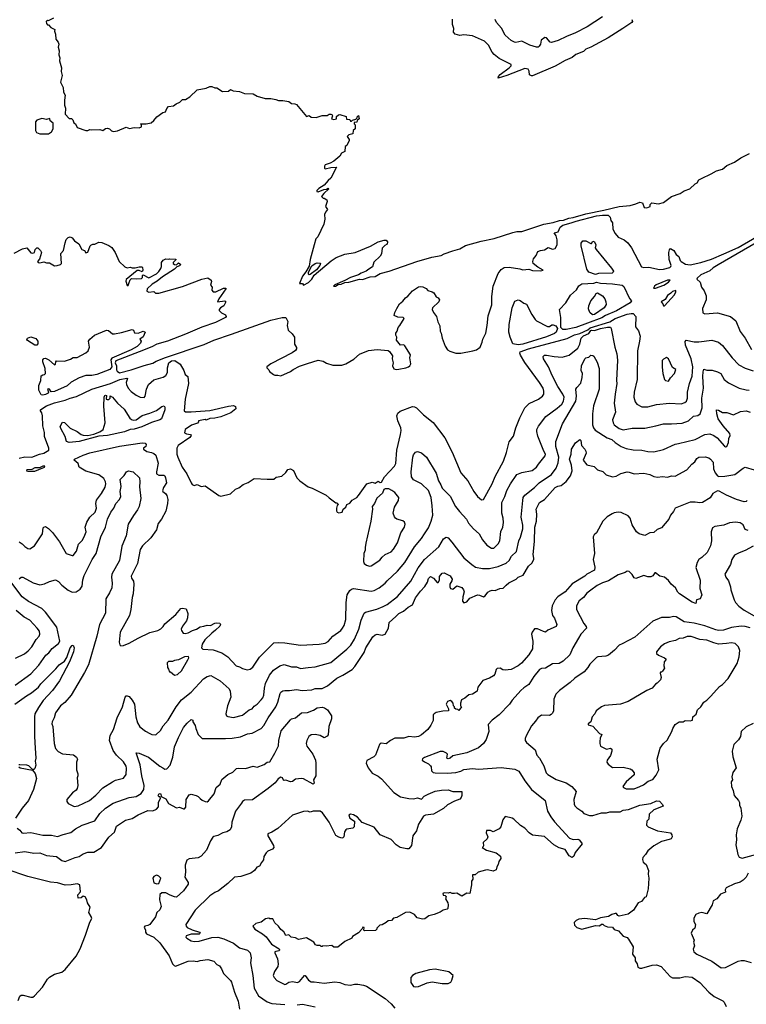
# Model space of a CAD drawing. Extents: x 1678759 to 1859541, y 384609 to 522867.
# Tile 362 of 466: x 1795541 to 1802926, y 416132 to 426143. Entities that reach past the tile are written whole.
import ezdxf

# ---------------------------------------------------------------- set-up
doc = ezdxf.new("R2010")
doc.units = 0

msp = doc.modelspace()

# ---------------------------------------------------------------- linework, layer by layer
at = {"layer": '0CON20XD'}
for points in [[(1795885, 426158), (1795832, 426132), (1795825, 426140), (1795810, 426125), (1795813, 426103), (1795825, 426090), (1795835, 426090), (1795858, 426065), (1795898, 426045), (1795894, 426025), (1795906, 425996), (1795908, 425945), (1795932, 425915), (1795938, 425895), (1795932, 425865), (1795943, 425825), (1795940, 425785), (1795948, 425755), (1795947, 425725), (1795966, 425655), (1795963, 425617), (1795973, 425575), (1795957, 425507), (1795983, 425455), (1795986, 425406), (1796002, 425375), (1795997, 425325), (1795998, 425275), (1796008, 425245), (1796003, 425183), (1796045, 425140), (1796067, 425137), (1796080, 425125), (1796090, 425095), (1796108, 425085), (1796125, 425048), (1796215, 425018), (1796235, 425018), (1796255, 425028), (1796275, 425022), (1796355, 425028), (1796385, 425018), (1796415, 425037), (1796435, 425039), (1796455, 425033), (1796475, 425012), (1796495, 425007), (1796536, 425014), (1796625, 425050), (1796657, 425037), (1796705, 425047), (1796755, 425044), (1796778, 425055), (1796778, 425078), (1796770, 425085), (1796825, 425084), (1796876, 425094), (1796905, 425118), (1796935, 425157), (1796995, 425199), (1797022, 425205), (1797035, 425240), (1797055, 425260), (1797105, 425268), (1797132, 425288), (1797168, 425305), (1797195, 425332), (1797225, 425332), (1797271, 425359), (1797345, 425430), (1797435, 425447), (1797475, 425463), (1797495, 425463), (1797525, 425450), (1797545, 425452), (1797604, 425414), (1797662, 425418), (1797685, 425432), (1797711, 425421), (1797775, 425413), (1797825, 425393), (1797915, 425388), (1797955, 425367), (1798037, 425343), (1798093, 425343), (1798145, 425332), (1798171, 425321), (1798215, 425322), (1798275, 425310), (1798305, 425292), (1798339, 425289), (1798355, 425280), (1798455, 425160), (1798485, 425168), (1798505, 425152), (1798555, 425148), (1798615, 425168), (1798665, 425170), (1798688, 425182), (1798705, 425182), (1798715, 425180), (1798722, 425165), (1798710, 425135), (1798735, 425128), (1798760, 425135), (1798762, 425158), (1798783, 425177), (1798795, 425180), (1798858, 425158), (1798862, 425132), (1798897, 425127), (1798905, 425110), (1798915, 425110), (1798925, 425120), (1798958, 425132), (1798970, 425145), (1798970, 425155), (1798985, 425168), (1798990, 425135), (1798972, 425118), (1798968, 425102), (1798942, 425098), (1798940, 425085), (1798950, 425075), (1798950, 425035), (1798930, 425015), (1798928, 424982), (1798888, 424972), (1798870, 424955), (1798890, 424925), (1798890, 424915), (1798867, 424863), (1798850, 424855), (1798845, 424802), (1798812, 424785), (1798794, 424755), (1798734, 424705), (1798697, 424683), (1798645, 424666), (1798640, 424655), (1798638, 424635), (1798645, 424628), (1798705, 424641), (1798760, 424645), (1798705, 424533), (1798675, 424509), (1798635, 424462), (1798583, 424427), (1798562, 424405), (1798561, 424395), (1798575, 424393), (1798632, 424418), (1798661, 424419), (1798675, 424429), (1798682, 424425), (1798631, 424375), (1798610, 424345), (1798625, 424330), (1798635, 424330), (1798662, 424312), (1798666, 424295), (1798648, 424245), (1798668, 424212), (1798648, 424185), (1798638, 424162), (1798641, 424115), (1798633, 424065), (1798572, 423935), (1798550, 423915), (1798534, 423855), (1798492, 423705), (1798483, 423637), (1798450, 423580), (1798415, 423537), (1798385, 423460), (1798415, 423460), (1798425, 423443), (1798475, 423472), (1798509, 423505), (1798533, 423547), (1798708, 423692), (1798757, 423725), (1798845, 423759), (1798952, 423775), (1799108, 423842), (1799185, 423883), (1799245, 423902), (1799265, 423900), (1799280, 423885), (1799275, 423860), (1799252, 423848), (1799225, 423820), (1799217, 423763), (1799205, 423740), (1799142, 423678), (1799128, 423632), (1799090, 423605), (1799062, 423585), (1799013, 423567), (1798985, 423549), (1798905, 423522), (1798845, 423490), (1798745, 423449), (1798730, 423435), (1798750, 423435), (1798779, 423451), (1798808, 423455), (1798845, 423471), (1798885, 423474), (1798995, 423506), (1799025, 423503), (1799105, 423529), (1799155, 423533), (1799205, 423561), (1799295, 423585), (1799576, 423684), (1799730, 423730), (1799825, 423744), (1799855, 423764), (1799945, 423794), (1800015, 423814), (1800072, 423848), (1800230, 423890), (1800365, 423918), (1800555, 423981), (1800595, 423989), (1800645, 423990), (1800867, 424063), (1800965, 424081), (1801028, 424102), (1801068, 424105), (1801124, 424126), (1801165, 424131), (1801295, 424170), (1801478, 424208), (1801635, 424245), (1801746, 424254), (1801805, 424270), (1801845, 424288), (1801871, 424281), (1801888, 424235), (1801915, 424230), (1801950, 424245), (1801950, 424265), (1801965, 424280), (1802035, 424270), (1802085, 424285), (1802166, 424344), (1802255, 424377), (1802295, 424402), (1802351, 424425), (1802405, 424473), (1802427, 424483), (1802445, 424514), (1802470, 424530), (1802569, 424575), (1802623, 424607), (1802685, 424625), (1802729, 424661), (1802805, 424695), (1802872, 424738), (1802959, 424781)], [(1801763, 426145), (1801769, 426125), (1801762, 426115), (1801673, 426053), (1801521, 425959), (1801347, 425863), (1801295, 425845), (1801270, 425820), (1801195, 425788), (1801155, 425758), (1801085, 425729), (1800985, 425671), (1800754, 425574), (1800742, 425572), (1800723, 425583), (1800721, 425621), (1800710, 425640), (1800675, 425646), (1800494, 425575), (1800405, 425550), (1800408, 425565), (1800423, 425585), (1800516, 425654), (1800538, 425675), (1800536, 425686), (1800415, 425748), (1800365, 425788), (1800344, 425814), (1800305, 425884), (1800265, 425924), (1800145, 425978), (1800055, 425990), (1800015, 425984), (1799968, 425995), (1799951, 426015), (1799954, 426055), (1799941, 426095), (1799940, 426150)], [(1801465, 426172), (1801309, 426071), (1801191, 426009), (1801098, 425972), (1801015, 425932), (1800945, 425911), (1800932, 425915), (1800895, 425960), (1800878, 425962), (1800843, 425935), (1800834, 425895), (1800821, 425875), (1800810, 425865), (1800795, 425863), (1800725, 425883), (1800645, 425924), (1800585, 425912), (1800572, 425915), (1800535, 425931), (1800475, 425986), (1800437, 426057), (1800388, 426115), (1800375, 426145)], [(1795747, 424983), (1795835, 424984), (1795866, 425004), (1795882, 425035), (1795882, 425092), (1795852, 425115), (1795848, 425138), (1795815, 425128), (1795767, 425137), (1795715, 425122), (1795703, 425105), (1795702, 425085), (1795703, 425015), (1795712, 424995), (1795747, 424983)], [(1795715, 423822), (1795725, 423822), (1795752, 423795), (1795762, 423775), (1795742, 423708), (1795722, 423685), (1795730, 423675), (1795745, 423672), (1795785, 423682), (1795815, 423672), (1795845, 423672), (1795895, 423642), (1795923, 423643), (1795956, 423654), (1795966, 423664), (1795960, 423765), (1795985, 423798), (1796002, 423875), (1796015, 423907), (1796035, 423929), (1796055, 423936), (1796075, 423926), (1796099, 423895), (1796142, 423865), (1796172, 423805), (1796200, 423795), (1796215, 423772), (1796235, 423778), (1796258, 423845), (1796265, 423852), (1796285, 423862), (1796305, 423861), (1796345, 423880), (1796377, 423877), (1796447, 423847), (1796476, 423826), (1796511, 423775), (1796552, 423685), (1796609, 423629), (1796635, 423620), (1796665, 423628), (1796685, 423620), (1796715, 423620), (1796755, 423632), (1796782, 423632), (1796790, 423625), (1796792, 423595), (1796785, 423580), (1796755, 423592), (1796735, 423592), (1796625, 423503), (1796619, 423485), (1796635, 423442), (1796645, 423440), (1796655, 423470), (1796663, 423497), (1796678, 423512), (1796725, 423508), (1796778, 423512), (1796788, 423522), (1796788, 423542), (1796795, 423550), (1796855, 423519), (1796931, 423559), (1796957, 423583), (1796976, 423615), (1796983, 423635), (1796982, 423675), (1797001, 423699), (1797025, 423710), (1797055, 423708), (1797065, 423712), (1797128, 423708), (1797128, 423702), (1797100, 423675), (1797100, 423665), (1797113, 423653), (1797135, 423650), (1797155, 423670), (1797180, 423655), (1797165, 423640), (1797140, 423630), (1797116, 423605), (1796991, 423529), (1796937, 423483), (1796889, 423455), (1796838, 423405), (1796832, 423382), (1796855, 423372), (1796905, 423380), (1796923, 423363), (1796955, 423363), (1797195, 423432), (1797392, 423505), (1797455, 423518), (1797488, 423495), (1797489, 423481), (1797481, 423445), (1797497, 423425), (1797494, 423394), (1797507, 423377), (1797535, 423376), (1797612, 423415), (1797638, 423415), (1797636, 423405), (1797565, 423305), (1797552, 423275), (1797625, 423283), (1797636, 423276), (1797617, 423235), (1797582, 423215), (1797570, 423195), (1797570, 423185), (1797591, 423161), (1797633, 423143), (1797640, 423125), (1797634, 423115), (1797530, 423065), (1797392, 423018), (1797227, 422945), (1797042, 422875), (1796936, 422844), (1796885, 422816), (1796755, 422767), (1796518, 422675), (1796511, 422655), (1796526, 422625), (1796525, 422584), (1796531, 422571), (1796555, 422554), (1796675, 422584), (1796805, 422628), (1796895, 422652), (1796928, 422672), (1797022, 422708), (1797415, 422841), (1797515, 422886), (1797693, 422947), (1798095, 423087), (1798208, 423115), (1798246, 423116), (1798267, 423075), (1798260, 423035), (1798271, 422985), (1798310, 422950), (1798334, 422915), (1798333, 422845), (1798355, 422810), (1798354, 422795), (1798345, 422781), (1798310, 422755), (1798095, 422644), (1798053, 422615), (1798052, 422605), (1798073, 422583), (1798080, 422565), (1798120, 422535), (1798135, 422528), (1798165, 422530), (1798195, 422523), (1798294, 422566), (1798322, 422588), (1798385, 422619), (1798465, 422649), (1798575, 422680), (1798625, 422670), (1798660, 422650), (1798725, 422631), (1798815, 422629), (1798855, 422644), (1798937, 422693), (1798995, 422741), (1799085, 422779), (1799175, 422789), (1799285, 422778), (1799299, 422769), (1799330, 422725), (1799328, 422695), (1799337, 422655), (1799330, 422625), (1799344, 422594), (1799368, 422588), (1799395, 422589), (1799465, 422603), (1799493, 422615), (1799507, 422625), (1799517, 422645), (1799508, 422705), (1799512, 422735), (1799456, 422826), (1799445, 422838), (1799410, 422835), (1799372, 422885), (1799373, 422915), (1799363, 422935), (1799363, 422955), (1799377, 422975), (1799387, 423015), (1799406, 423035), (1799448, 423105), (1799440, 423115), (1799385, 423120), (1799348, 423135), (1799353, 423165), (1799374, 423206), (1799402, 423255), (1799435, 423281), (1799461, 423315), (1799487, 423333), (1799532, 423388), (1799595, 423428), (1799615, 423432), (1799638, 423428), (1799671, 423411), (1799691, 423391), (1799735, 423376), (1799750, 423365), (1799775, 423327), (1799793, 423315), (1799808, 423295), (1799800, 423275), (1799736, 423215), (1799733, 423195), (1799747, 423165), (1799776, 423126), (1799790, 423070), (1799812, 423032), (1799814, 422975), (1799826, 422955), (1799836, 422905), (1799867, 422825), (1799888, 422788), (1799912, 422772), (1799975, 422751), (1800025, 422752), (1800148, 422775), (1800184, 422786), (1800222, 422815), (1800243, 422865), (1800247, 422895), (1800279, 422955), (1800294, 423035), (1800302, 423132), (1800340, 423245), (1800341, 423329), (1800354, 423435), (1800406, 423564), (1800436, 423604), (1800465, 423622), (1800515, 423626), (1800625, 423610), (1800655, 423600), (1800715, 423606), (1800752, 423592), (1800835, 423590), (1800862, 423595), (1800806, 423626), (1800761, 423665), (1800756, 423685), (1800765, 423710), (1800792, 423745), (1800808, 423785), (1800834, 423796), (1800875, 423802), (1800914, 423826), (1800955, 423811), (1800985, 423817), (1801004, 423855), (1801003, 423905), (1800993, 423945), (1800973, 423975), (1801014, 423986), (1801033, 424035), (1801060, 424055), (1801147, 424077), (1801196, 424096), (1801405, 424148), (1801465, 424157), (1801524, 424154), (1801544, 424135), (1801551, 424101), (1801567, 424077), (1801570, 424015), (1801595, 423970), (1801625, 423933), (1801686, 423906), (1801722, 423875), (1801758, 423825), (1801860, 423630), (1801884, 423624), (1801935, 423626), (1802045, 423602), (1802085, 423607), (1802148, 423625), (1802160, 423635), (1802161, 423645), (1802143, 423705), (1802140, 423775), (1802146, 423804), (1802155, 423817), (1802191, 423795), (1802214, 423755), (1802239, 423735), (1802254, 423696), (1802263, 423683), (1802308, 423658), (1802355, 423649), (1802465, 423674), (1802571, 423709), (1802699, 423761), (1802842, 423828), (1803135, 423995)], [(1801395, 423554), (1801327, 423575), (1801305, 423605), (1801247, 423845), (1801248, 423872), (1801265, 423895), (1801295, 423896), (1801345, 423866), (1801353, 423867), (1801365, 423890), (1801385, 423886), (1801397, 423855), (1801391, 423825), (1801402, 423805), (1801556, 423616), (1801575, 423585), (1801574, 423575), (1801563, 423565), (1801425, 423564), (1801395, 423554)], [(1803155, 423948), (1802640, 423650), (1802590, 423620), (1802555, 423589), (1802465, 423549), (1802426, 423515), (1802425, 423504), (1802459, 423475), (1802472, 423425), (1802498, 423385), (1802520, 423335), (1802520, 423295), (1802482, 423208), (1802485, 423162), (1802504, 423154), (1802635, 423162), (1802765, 423127), (1802821, 423081), (1802863, 422973), (1802916, 422906), (1802980, 422790)], [(1795485, 423770), (1795570, 423815), (1795615, 423822), (1795655, 423772), (1795675, 423770), (1795693, 423777), (1795698, 423805), (1795715, 423822)], [(1798485, 423550), (1798478, 423555), (1798476, 423575), (1798510, 423640), (1798545, 423664), (1798565, 423670), (1798598, 423668), (1798591, 423645), (1798559, 423601), (1798495, 423554), (1798485, 423550)], [(1802005, 423413), (1802088, 423445), (1802135, 423475), (1802154, 423495), (1802125, 423495), (1802011, 423449), (1801992, 423435), (1801982, 423415), (1802005, 423413)], [(1801095, 422992), (1801063, 422993), (1801041, 423015), (1801041, 423115), (1801026, 423195), (1801091, 423265), (1801139, 423341), (1801200, 423395), (1801225, 423436), (1801254, 423456), (1801375, 423463), (1801405, 423474), (1801443, 423463), (1801565, 423459), (1801664, 423445), (1801682, 423432), (1801739, 423309), (1801761, 423285), (1801747, 423265), (1801606, 423184), (1801495, 423136), (1801457, 423113), (1801312, 423058), (1801195, 423014), (1801095, 422992)], [(1802095, 423233), (1802195, 423345), (1802211, 423375), (1802210, 423390), (1802175, 423381), (1802159, 423361), (1802125, 423338), (1802101, 423299), (1802060, 423275), (1802078, 423255), (1802084, 423234), (1802095, 423233)], [(1800607, 422837), (1800555, 422848), (1800525, 422915), (1800512, 422965), (1800515, 423045), (1800548, 423215), (1800575, 423280), (1800606, 423294), (1800629, 423289), (1800665, 423262), (1800692, 423252), (1800747, 423145), (1800779, 423095), (1800795, 423081), (1800905, 423023), (1800926, 423024), (1800951, 423039), (1800965, 423040), (1800989, 423029), (1801006, 423005), (1800993, 422965), (1800978, 422952), (1800895, 422918), (1800655, 422843), (1800607, 422837)], [(1801362, 423142), (1801336, 423165), (1801324, 423204), (1801326, 423235), (1801345, 423284), (1801385, 423329), (1801400, 423360), (1801415, 423365), (1801465, 423334), (1801489, 423305), (1801500, 423275), (1801502, 423248), (1801482, 423215), (1801385, 423145), (1801362, 423142)], [(1795535, 421684), (1795592, 421698), (1795665, 421694), (1795743, 421727), (1795785, 421736), (1795836, 421765), (1795838, 421785), (1795794, 421905), (1795793, 421945), (1795777, 422015), (1795772, 422115), (1795766, 422146), (1795754, 422165), (1795754, 422175), (1795765, 422185), (1795815, 422217), (1795895, 422248), (1796005, 422275), (1796055, 422296), (1796117, 422313), (1796275, 422385), (1796465, 422445), (1796558, 422485), (1796629, 422499), (1796637, 422495), (1796625, 422455), (1796626, 422435), (1796645, 422396), (1796675, 422364), (1796725, 422327), (1796765, 422306), (1796805, 422302), (1796816, 422315), (1796829, 422385), (1796852, 422435), (1796905, 422481), (1797000, 422510), (1797026, 422524), (1797043, 422555), (1797044, 422605), (1797056, 422655), (1797085, 422673), (1797118, 422678), (1797172, 422642), (1797211, 422575), (1797222, 422535), (1797249, 422515), (1797258, 422445), (1797224, 422285), (1797214, 422165), (1797226, 422156), (1797283, 422157), (1797475, 422169), (1797665, 422212), (1797715, 422219), (1797735, 422210), (1797738, 422185), (1797688, 422145), (1797585, 422104), (1797525, 422091), (1797475, 422088), (1797435, 422072), (1797425, 422077), (1797360, 422065), (1797360, 422055), (1797348, 422042), (1797289, 422021), (1797222, 421978), (1797215, 421944), (1797235, 421932), (1797276, 421926), (1797283, 421915), (1797272, 421895), (1797152, 421815), (1797139, 421785), (1797140, 421725), (1797147, 421695), (1797194, 421595), (1797241, 421525), (1797283, 421433), (1797295, 421417), (1797315, 421407), (1797345, 421418), (1797385, 421398), (1797425, 421402), (1797565, 421306), (1797585, 421299), (1797685, 421321), (1797735, 421370), (1797768, 421382), (1797814, 421416), (1797865, 421436), (1797925, 421479), (1798055, 421470), (1798125, 421473), (1798148, 421492), (1798205, 421502), (1798245, 421540), (1798265, 421570), (1798295, 421578), (1798325, 421560), (1798358, 421485), (1798388, 421455), (1798472, 421395), (1798515, 421380), (1798655, 421310), (1798685, 421280), (1798755, 421230), (1798765, 421230), (1798780, 421215), (1798768, 421202), (1798760, 421175), (1798761, 421151), (1798767, 421137), (1798785, 421128), (1798818, 421135), (1798828, 421165), (1798855, 421188), (1798867, 421213), (1798895, 421228), (1798922, 421258), (1798968, 421285), (1798984, 421306), (1799070, 421425), (1799125, 421440), (1799155, 421432), (1799185, 421450), (1799205, 421438), (1799219, 421441), (1799248, 421495), (1799349, 421605), (1799365, 421632), (1799373, 421765), (1799413, 421925), (1799417, 421965), (1799414, 421995), (1799384, 422065), (1799373, 422115), (1799385, 422144), (1799407, 422163), (1799535, 422210), (1799555, 422208), (1799575, 422196), (1799645, 422124), (1799745, 422048), (1799863, 421893), (1799937, 421747), (1800026, 421535), (1800096, 421455), (1800158, 421345), (1800194, 421295), (1800235, 421262), (1800255, 421264), (1800343, 421425), (1800375, 421500), (1800458, 421655), (1800488, 421742), (1800515, 421850), (1800560, 421910), (1800584, 421995), (1800625, 422095), (1800675, 422198), (1800720, 422240), (1800815, 422285), (1800854, 422315), (1800868, 422335), (1800868, 422365), (1800860, 422395), (1800826, 422455), (1800675, 422659), (1800631, 422731), (1800623, 422753), (1800628, 422765), (1800712, 422798), (1801105, 422900), (1801181, 422939), (1801235, 422954), (1801315, 422991), (1801341, 423009), (1801538, 423072), (1801595, 423104), (1801715, 423148), (1801755, 423156), (1801776, 423155), (1801803, 423125), (1801801, 423021), (1801830, 422980), (1801846, 422925), (1801842, 422875), (1801821, 422775), (1801817, 422485), (1801788, 422355), (1801783, 422305), (1801796, 422256), (1801813, 422233), (1801865, 422208), (1801924, 422206), (1802015, 422230), (1802145, 422245), (1802265, 422238), (1802300, 422250), (1802320, 422265), (1802330, 422295), (1802330, 422355), (1802350, 422445), (1802375, 422520), (1802384, 422614), (1802365, 422696), (1802307, 422835), (1802305, 422870), (1802315, 422886), (1802395, 422869), (1802445, 422867), (1802575, 422886), (1802645, 422864), (1802685, 422832), (1802782, 422705), (1802852, 422635), (1802915, 422599), (1802995, 422572)], [(1795535, 420834), (1795568, 420815), (1795595, 420786), (1795625, 420768), (1795645, 420764), (1795692, 420795), (1795772, 420915), (1795779, 420975), (1795787, 420985), (1795805, 420989), (1795835, 420971), (1795875, 420930), (1795946, 420835), (1796014, 420715), (1796074, 420694), (1796085, 420696), (1796119, 420741), (1796139, 420811), (1796175, 420848), (1796198, 420885), (1796216, 420935), (1796208, 420985), (1796222, 421035), (1796255, 421086), (1796308, 421135), (1796321, 421175), (1796315, 421225), (1796321, 421259), (1796371, 421325), (1796409, 421391), (1796418, 421425), (1796415, 421445), (1796395, 421478), (1796345, 421516), (1796215, 421552), (1796144, 421595), (1796135, 421629), (1796094, 421664), (1796099, 421675), (1796185, 421715), (1796255, 421738), (1796555, 421807), (1796785, 421842), (1796817, 421837), (1796828, 421825), (1796823, 421805), (1796801, 421785), (1796799, 421775), (1796835, 421754), (1796881, 421741), (1796905, 421732), (1796925, 421715), (1796950, 421635), (1796931, 421545), (1796933, 421525), (1796955, 421512), (1797005, 421512), (1797015, 421505), (1797024, 421485), (1797032, 421435), (1797003, 421385), (1796994, 421354), (1796996, 421345), (1797024, 421324), (1797036, 421305), (1797046, 421265), (1797045, 421225), (1797028, 421145), (1796982, 421065), (1796948, 421022), (1796933, 420957), (1796875, 420874), (1796791, 420795), (1796766, 420755), (1796739, 420615), (1796674, 420485), (1796676, 420466), (1796698, 420435), (1796701, 420405), (1796694, 420305), (1796683, 420267), (1796672, 420145), (1796658, 420085), (1796562, 419915), (1796553, 419815), (1796558, 419788), (1796568, 419778), (1796595, 419780), (1796653, 419805), (1796744, 419856), (1796865, 419914), (1796945, 419932), (1796975, 419950), (1797001, 419975), (1797018, 420002), (1797129, 420095), (1797180, 420155), (1797195, 420161), (1797232, 420152), (1797250, 420105), (1797248, 420062), (1797235, 420032), (1797195, 419977), (1797184, 419945), (1797185, 419932), (1797204, 419904), (1797222, 419902), (1797255, 419909), (1797296, 419934), (1797338, 419945), (1797375, 419969), (1797412, 419978), (1797445, 419986), (1797480, 419985), (1797524, 420006), (1797545, 420009), (1797576, 420006), (1797582, 419995), (1797575, 419978), (1797532, 419935), (1797493, 419907), (1797423, 419837), (1797396, 419795), (1797388, 419755), (1797402, 419742), (1797506, 419736), (1797595, 419706), (1797655, 419665), (1797743, 419573), (1797775, 419564), (1797805, 419546), (1797854, 419534), (1797882, 419538), (1797910, 419560), (1797980, 419660), (1798123, 419807), (1798175, 419811), (1798235, 419807), (1798395, 419783), (1798586, 419794), (1798645, 419805), (1798675, 419820), (1798724, 419876), (1798805, 419934), (1798823, 419955), (1798838, 419985), (1798856, 420045), (1798861, 420219), (1798870, 420295), (1798895, 420338), (1798915, 420354), (1798935, 420361), (1799115, 420334), (1799145, 420340), (1799195, 420366), (1799255, 420414), (1799275, 420439), (1799381, 420535), (1799455, 420625), (1799555, 420785), (1799625, 420867), (1799655, 420915), (1799697, 420975), (1799725, 421045), (1799740, 421105), (1799735, 421200), (1799722, 421285), (1799696, 421356), (1799625, 421425), (1799545, 421466), (1799522, 421495), (1799520, 421545), (1799538, 421695), (1799545, 421718), (1799565, 421746), (1799585, 421751), (1799625, 421739), (1799675, 421694), (1799775, 421534), (1799799, 421455), (1799823, 421415), (1799835, 421381), (1799915, 421300), (1799972, 421192), (1800012, 421142), (1800082, 421065), (1800104, 421025), (1800155, 420966), (1800212, 420915), (1800244, 420855), (1800290, 420800), (1800335, 420769), (1800359, 420771), (1800405, 420814), (1800422, 420845), (1800432, 420938), (1800452, 420985), (1800459, 421031), (1800456, 421075), (1800442, 421125), (1800442, 421235), (1800472, 421295), (1800492, 421355), (1800530, 421425), (1800595, 421519), (1800645, 421540), (1800749, 421561), (1800795, 421593), (1800815, 421625), (1800883, 421707), (1800886, 421725), (1800870, 421755), (1800808, 421908), (1800796, 421955), (1800799, 421975), (1800815, 422010), (1800890, 422110), (1801005, 422192), (1801050, 422235), (1801068, 422265), (1801074, 422304), (1801062, 422335), (1801012, 422412), (1800952, 422525), (1800915, 422612), (1800866, 422695), (1800862, 422718), (1800875, 422731), (1800895, 422733), (1800975, 422718), (1801055, 422712), (1801125, 422733), (1801213, 422805), (1801235, 422845), (1801248, 422905), (1801272, 422928), (1801325, 422954), (1801345, 422982), (1801355, 422987), (1801385, 422983), (1801444, 423005), (1801515, 423018), (1801546, 423016), (1801554, 423005), (1801590, 422815), (1801610, 422745), (1801617, 422683), (1801608, 422475), (1801611, 422445), (1801593, 422335), (1801585, 422245), (1801596, 422154), (1801567, 422075), (1801573, 422045), (1801585, 422025), (1801635, 421988), (1801675, 421974), (1801765, 421990), (1801895, 421989), (1802006, 422014), (1802085, 422034), (1802165, 422034), (1802275, 422042), (1802339, 422065), (1802389, 422111), (1802435, 422120), (1802459, 422135), (1802479, 422195), (1802475, 422295), (1802492, 422395), (1802485, 422515), (1802487, 422563), (1802495, 422590), (1802525, 422580), (1802581, 422581), (1802635, 422564), (1802666, 422545), (1802703, 422485), (1802745, 422451), (1802855, 422398), (1802925, 422381), (1802955, 422378)], [(1795776, 422326), (1795760, 422330), (1795736, 422376), (1795736, 422425), (1795755, 422475), (1795759, 422521), (1795775, 422532), (1795795, 422535), (1795803, 422547), (1795800, 422595), (1795776, 422665), (1795775, 422685), (1795785, 422699), (1795805, 422700), (1795839, 422685), (1795895, 422634), (1795905, 422640), (1795909, 422665), (1795916, 422674), (1795995, 422670), (1796059, 422691), (1796085, 422707), (1796125, 422708), (1796215, 422756), (1796237, 422775), (1796251, 422815), (1796241, 422875), (1796254, 422895), (1796303, 422935), (1796425, 422985), (1796445, 422984), (1796485, 422950), (1796505, 422948), (1796575, 422961), (1796685, 422993), (1796698, 422988), (1796709, 422959), (1796745, 422956), (1796795, 422976), (1796818, 422965), (1796795, 422917), (1796763, 422895), (1796776, 422876), (1796769, 422855), (1796735, 422821), (1796675, 422785), (1796477, 422703), (1796469, 422685), (1796477, 422615), (1796459, 422585), (1796324, 422535), (1796275, 422525), (1796215, 422525), (1796147, 422503), (1796064, 422456), (1796025, 422419), (1795895, 422363), (1795861, 422361), (1795845, 422385), (1795831, 422389), (1795825, 422385), (1795834, 422355), (1795830, 422345), (1795805, 422332), (1795776, 422326)], [(1795715, 422834), (1795695, 422835), (1795620, 422880), (1795613, 422893), (1795620, 422905), (1795655, 422919), (1795705, 422903), (1795727, 422875), (1795724, 422846), (1795715, 422834)], [(1799655, 420653), (1799801, 420785), (1799850, 420865), (1799875, 420882), (1799895, 420876), (1799935, 420832), (1800055, 420672), (1800135, 420603), (1800175, 420577), (1800245, 420562), (1800315, 420562), (1800405, 420582), (1800485, 420618), (1800516, 420644), (1800541, 420689), (1800591, 420735), (1800613, 420845), (1800630, 420880), (1800655, 420965), (1800656, 421005), (1800639, 421085), (1800654, 421256), (1800658, 421285), (1800675, 421310), (1800775, 421385), (1800820, 421435), (1800945, 421519), (1800995, 421582), (1801013, 421637), (1801022, 421695), (1800989, 421805), (1800990, 421855), (1801057, 422035), (1801194, 422265), (1801200, 422315), (1801194, 422386), (1801204, 422405), (1801245, 422447), (1801259, 422505), (1801260, 422545), (1801247, 422577), (1801252, 422625), (1801286, 422695), (1801295, 422706), (1801309, 422709), (1801327, 422713), (1801345, 422733), (1801365, 422730), (1801375, 422721), (1801412, 422662), (1801431, 422595), (1801430, 422385), (1801374, 422216), (1801363, 422135), (1801362, 422025), (1801373, 421995), (1801391, 421971), (1801511, 421891), (1801558, 421875), (1801594, 421844), (1801655, 421803), (1801704, 421784), (1801775, 421771), (1801865, 421767), (1801924, 421754), (1801985, 421750), (1802086, 421774), (1802203, 421827), (1802237, 421833), (1802405, 421876), (1802505, 421926), (1802555, 421931), (1802595, 421916), (1802630, 421890), (1802705, 421806), (1802715, 421800), (1802730, 421805), (1802746, 421844), (1802750, 421885), (1802761, 421915), (1802760, 421935), (1802692, 422012), (1802641, 422085), (1802627, 422135), (1802625, 422177), (1802645, 422172), (1802685, 422148), (1802728, 422148), (1802795, 422126), (1802869, 422161), (1802925, 422165), (1802965, 422152)], [(1802135, 422469), (1802155, 422502), (1802197, 422545), (1802211, 422585), (1802176, 422606), (1802136, 422696), (1802115, 422708), (1802085, 422693), (1802072, 422678), (1802070, 422610), (1802077, 422547), (1802096, 422485), (1802105, 422474), (1802135, 422469)], [(1796045, 421844), (1796018, 421855), (1796005, 421905), (1795958, 421985), (1795953, 422007), (1795975, 422052), (1795995, 422049), (1796055, 421989), (1796125, 421956), (1796165, 421925), (1796188, 421918), (1796235, 421915), (1796295, 421928), (1796357, 421953), (1796389, 421975), (1796409, 422045), (1796395, 422215), (1796399, 422305), (1796405, 422321), (1796415, 422326), (1796422, 422322), (1796421, 422285), (1796430, 422280), (1796447, 422283), (1796460, 422295), (1796462, 422318), (1796485, 422304), (1796534, 422245), (1796602, 422182), (1796660, 422090), (1796677, 422077), (1796695, 422072), (1796725, 422076), (1796785, 422118), (1796864, 422144), (1796932, 422168), (1796985, 422211), (1797008, 422218), (1797018, 422205), (1797018, 422178), (1796981, 422085), (1796966, 422074), (1796881, 422049), (1796783, 422005), (1796705, 421979), (1796665, 421976), (1796605, 421951), (1796435, 421914), (1796345, 421907), (1796145, 421854), (1796045, 421844)], [(1799365, 420074), (1799396, 420104), (1799442, 420128), (1799489, 420171), (1799532, 420195), (1799564, 420265), (1799615, 420334), (1799660, 420380), (1799686, 420424), (1799695, 420463), (1799715, 420481), (1799746, 420466), (1799785, 420420), (1799795, 420420), (1799808, 420445), (1799808, 420482), (1799836, 420514), (1799855, 420520), (1799915, 420488), (1799938, 420455), (1799934, 420436), (1799912, 420405), (1799912, 420375), (1799921, 420361), (1799945, 420352), (1799985, 420387), (1800035, 420369), (1800051, 420345), (1800058, 420325), (1800044, 420276), (1800042, 420232), (1800055, 420214), (1800085, 420224), (1800118, 420262), (1800195, 420296), (1800215, 420293), (1800256, 420275), (1800272, 420285), (1800299, 420321), (1800324, 420336), (1800345, 420344), (1800375, 420341), (1800421, 420359), (1800455, 420362), (1800485, 420392), (1800514, 420416), (1800586, 420455), (1800608, 420475), (1800659, 420495), (1800713, 420587), (1800745, 420616), (1800766, 420655), (1800768, 420668), (1800759, 420705), (1800774, 420836), (1800777, 420985), (1800793, 421045), (1800796, 421115), (1800790, 421165), (1800826, 421234), (1800874, 421265), (1800985, 421385), (1801011, 421399), (1801045, 421407), (1801095, 421446), (1801140, 421505), (1801157, 421555), (1801151, 421615), (1801131, 421675), (1801145, 421725), (1801148, 421775), (1801189, 421841), (1801235, 421876), (1801243, 421863), (1801250, 421815), (1801286, 421776), (1801297, 421755), (1801298, 421735), (1801269, 421665), (1801305, 421617), (1801381, 421601), (1801415, 421565), (1801468, 421548), (1801503, 421515), (1801565, 421496), (1801605, 421501), (1801652, 421528), (1801715, 421545), (1801735, 421544), (1801785, 421526), (1801885, 421531), (1801945, 421518), (1801985, 421500), (1802025, 421492), (1802075, 421497), (1802125, 421492), (1802165, 421505), (1802205, 421502), (1802321, 421565), (1802373, 421625), (1802402, 421648), (1802425, 421681), (1802445, 421695), (1802507, 421697), (1802545, 421687), (1802561, 421675), (1802588, 421645), (1802594, 421575), (1802610, 421535), (1802634, 421505), (1802648, 421498), (1802709, 421501), (1802810, 421520), (1802895, 421584), (1802915, 421592), (1803005, 421566)], [(1795623, 421553), (1795695, 421554), (1795792, 421595), (1795798, 421605), (1795775, 421605), (1795742, 421588), (1795695, 421588), (1795665, 421571), (1795613, 421565), (1795610, 421555), (1795623, 421553)], [(1795535, 420458), (1795555, 420474), (1795574, 420474), (1795677, 420417), (1795745, 420398), (1795795, 420406), (1795845, 420432), (1795905, 420449), (1795935, 420430), (1795969, 420395), (1796035, 420344), (1796075, 420321), (1796114, 420325), (1796155, 420352), (1796176, 420385), (1796183, 420447), (1796197, 420493), (1796277, 420653), (1796320, 420715), (1796366, 420884), (1796412, 420985), (1796435, 421065), (1796467, 421135), (1796497, 421175), (1796518, 421225), (1796555, 421264), (1796568, 421295), (1796564, 421345), (1796573, 421397), (1796563, 421467), (1796602, 421508), (1796628, 421545), (1796646, 421556), (1796696, 421546), (1796759, 421485), (1796763, 421445), (1796758, 421395), (1796773, 421275), (1796756, 421195), (1796740, 421160), (1796698, 421102), (1796645, 421015), (1796624, 420895), (1796580, 420790), (1796554, 420645), (1796477, 420505), (1796475, 420475), (1796482, 420415), (1796476, 420365), (1796453, 420315), (1796416, 420255), (1796412, 420108), (1796352, 419995), (1796326, 419875), (1796241, 419585), (1796201, 419505), (1796065, 419275), (1796001, 419199), (1795956, 419165), (1795904, 419096), (1795891, 419045), (1795871, 419005), (1795869, 418985), (1795877, 418955), (1795892, 418785), (1795905, 418733), (1795932, 418702), (1795975, 418679), (1796087, 418667), (1796118, 418645), (1796128, 418625), (1796118, 418595), (1796117, 418545), (1796117, 418515), (1796132, 418475), (1796132, 418455), (1796124, 418434), (1796131, 418355), (1796126, 418325), (1796115, 418310), (1796077, 418283), (1796019, 418215), (1796022, 418195), (1796035, 418174), (1796094, 418144), (1796135, 418149), (1796249, 418205), (1796315, 418257), (1796387, 418333), (1796485, 418394), (1796515, 418410), (1796595, 418431), (1796622, 418468), (1796627, 418533), (1796622, 418552), (1796595, 418596), (1796524, 418664), (1796491, 418711), (1796454, 418814), (1796462, 418865), (1796493, 418925), (1796532, 419045), (1796587, 419155), (1796614, 419255), (1796625, 419267), (1796635, 419270), (1796655, 419261), (1796685, 419226), (1796709, 419185), (1796723, 419055), (1796739, 418995), (1796763, 418953), (1796819, 418909), (1796863, 418885), (1796885, 418876), (1796925, 418871), (1796972, 418915), (1796999, 418965), (1797049, 419021), (1797133, 419157), (1797185, 419229), (1797283, 419305), (1797408, 419442), (1797445, 419466), (1797485, 419476), (1797580, 419420), (1797669, 419339), (1797682, 419315), (1797688, 419255), (1797653, 419165), (1797636, 419085), (1797644, 419065), (1797655, 419058), (1797715, 419047), (1797805, 419073), (1797875, 419125), (1797905, 419136), (1797925, 419163), (1797955, 419183), (1797995, 419227), (1798012, 419248), (1798024, 419275), (1798028, 419345), (1798038, 419395), (1798080, 419480), (1798122, 419528), (1798185, 419574), (1798228, 419588), (1798305, 419564), (1798355, 419562), (1798395, 419546), (1798472, 419555), (1798545, 419564), (1798703, 419607), (1798866, 419744), (1798906, 419784), (1798945, 419845), (1798988, 419945), (1799013, 420037), (1799041, 420109), (1799055, 420119), (1799172, 420148), (1799235, 420175), (1799275, 420198), (1799382, 420278), (1799518, 420435), (1799590, 420570), (1799655, 420653)], [(1802936, 421254), (1802925, 421244), (1802905, 421241), (1802826, 421266), (1802725, 421310), (1802651, 421351), (1802635, 421353), (1802585, 421324), (1802560, 421280), (1802480, 421235), (1802455, 421230), (1802405, 421238), (1802355, 421237), (1802205, 421176), (1802188, 421142), (1802155, 421106), (1802140, 421065), (1802065, 420976), (1802022, 420958), (1801985, 420929), (1801945, 420926), (1801895, 420898), (1801837, 420917), (1801811, 420935), (1801765, 421007), (1801747, 421075), (1801725, 421099), (1801655, 421131), (1801625, 421137), (1801585, 421130), (1801562, 421118), (1801511, 421089), (1801468, 421045), (1801405, 420927), (1801381, 420905), (1801371, 420885), (1801385, 420715), (1801371, 420655), (1801388, 420578), (1801382, 420545), (1801304, 420505), (1801285, 420484), (1801155, 420407), (1801085, 420325), (1801012, 420275), (1800982, 420245), (1800952, 420185), (1800946, 420136), (1800958, 420085), (1800977, 420057), (1801000, 419995), (1800995, 419975), (1800909, 419935), (1800885, 419917), (1800865, 419921), (1800805, 419951), (1800775, 419948), (1800749, 419915), (1800743, 419897), (1800757, 419823), (1800752, 419745), (1800716, 419684), (1800641, 419599), (1800606, 419574), (1800535, 419537), (1800475, 419528), (1800452, 419532), (1800425, 419548), (1800395, 419545), (1800384, 419535), (1800370, 419490), (1800358, 419472), (1800315, 419447), (1800247, 419423), (1800198, 419355), (1800192, 419315), (1800145, 419287), (1800105, 419280), (1800065, 419246), (1800032, 419228), (1800020, 419195), (1800020, 419165), (1800030, 419155), (1800005, 419120), (1799995, 419130), (1799973, 419133), (1799962, 419142), (1799960, 419155), (1799950, 419165), (1799948, 419195), (1799935, 419212), (1799915, 419220), (1799889, 419211), (1799877, 419185), (1799900, 419135), (1799900, 419115), (1799843, 419113), (1799775, 419098), (1799753, 419087), (1799744, 419075), (1799742, 419018), (1799719, 418971), (1799689, 418925), (1799625, 418871), (1799596, 418854), (1799555, 418849), (1799496, 418854), (1799445, 418838), (1799355, 418837), (1799309, 418815), (1799265, 418780), (1799216, 418786), (1799205, 418781), (1799197, 418775), (1799159, 418665), (1799141, 418649), (1799070, 418610), (1799061, 418585), (1799083, 418535), (1799122, 418482), (1799185, 418451), (1799219, 418425), (1799345, 418284), (1799413, 418243), (1799495, 418225), (1799545, 418222), (1799585, 418230), (1799625, 418218), (1799653, 418247), (1799693, 418267), (1799765, 418299), (1799830, 418310), (1799895, 418311), (1799945, 418296), (1800035, 418297), (1800036, 418255), (1800029, 418235), (1800015, 418218), (1799961, 418199), (1799891, 418159), (1799847, 418123), (1799746, 418065), (1799665, 418056), (1799646, 418045), (1799594, 417965), (1799573, 417897), (1799538, 417845), (1799524, 417745), (1799495, 417714), (1799475, 417712), (1799408, 417725), (1799366, 417755), (1799318, 417808), (1799204, 417855), (1799143, 417933), (1799021, 417981), (1798975, 418033), (1798935, 418060), (1798905, 418064), (1798887, 418055), (1798896, 418025), (1798943, 417993), (1798941, 417935), (1798928, 417922), (1798867, 417913), (1798855, 417906), (1798844, 417885), (1798834, 417835), (1798826, 417824), (1798815, 417822), (1798785, 417831), (1798755, 417849), (1798687, 417985), (1798619, 418079), (1798595, 418097), (1798525, 418097), (1798495, 418087), (1798465, 418094), (1798425, 418091), (1798315, 418056), (1798165, 417921), (1798105, 417881), (1798063, 417865), (1798064, 417845), (1798120, 417745), (1798123, 417725), (1798112, 417708), (1798062, 417688), (1798045, 417672), (1798022, 417635), (1798018, 417602), (1797998, 417575), (1797980, 417535), (1797952, 417525), (1797929, 417491), (1797890, 417465), (1797788, 417432), (1797724, 417426), (1797655, 417360), (1797563, 417285), (1797525, 417270), (1797475, 417234), (1797325, 417089), (1797231, 416945), (1797233, 416925), (1797245, 416913), (1797295, 416889), (1797368, 416865), (1797377, 416855), (1797366, 416844), (1797285, 416845), (1797232, 416828), (1797230, 416815), (1797240, 416805), (1797285, 416777), (1797315, 416772), (1797365, 416775), (1797495, 416811), (1797554, 416814), (1797615, 416799), (1797714, 416755), (1797774, 416705), (1797855, 416682), (1797882, 416655), (1797894, 416604), (1797887, 416555), (1797910, 416425), (1797925, 416295), (1797969, 416219), (1798055, 416158), (1798105, 416139), (1798235, 416129)], [(1799095, 420588), (1799115, 420591), (1799203, 420647), (1799225, 420678), (1799256, 420704), (1799317, 420733), (1799342, 420758), (1799380, 420825), (1799415, 420925), (1799452, 420985), (1799458, 421015), (1799451, 421035), (1799437, 421047), (1799375, 421064), (1799360, 421075), (1799349, 421089), (1799336, 421125), (1799351, 421185), (1799392, 421255), (1799396, 421285), (1799353, 421335), (1799325, 421357), (1799292, 421372), (1799255, 421372), (1799242, 421365), (1799230, 421330), (1799171, 421279), (1799149, 421225), (1799123, 421195), (1799127, 421165), (1799111, 421045), (1799058, 420822), (1799053, 420777), (1799051, 420749), (1799038, 420715), (1799034, 420635), (1799044, 420615), (1799065, 420598), (1799095, 420588)], [(1802945, 420950), (1802915, 420961), (1802895, 421006), (1802865, 421028), (1802815, 421034), (1802755, 421028), (1802698, 421002), (1802605, 420991), (1802582, 420978), (1802569, 420935), (1802572, 420845), (1802564, 420795), (1802527, 420725), (1802475, 420676), (1802444, 420656), (1802426, 420624), (1802414, 420574), (1802457, 420445), (1802455, 420360), (1802474, 420295), (1802457, 420253), (1802420, 420245), (1802412, 420208), (1802375, 420222), (1802249, 420305), (1802232, 420322), (1802207, 420365), (1802163, 420403), (1802135, 420441), (1802095, 420474), (1802048, 420485), (1802005, 420518), (1801995, 420518), (1801975, 420488), (1801955, 420477), (1801925, 420479), (1801885, 420493), (1801805, 420460), (1801787, 420467), (1801765, 420502), (1801735, 420533), (1801715, 420536), (1801695, 420524), (1801625, 420500), (1801525, 420438), (1801465, 420418), (1801410, 420390), (1801345, 420343), (1801305, 420311), (1801272, 420268), (1801229, 420235), (1801201, 420185), (1801201, 420145), (1801275, 420005), (1801299, 419975), (1801301, 419955), (1801246, 419895), (1801221, 419855), (1801163, 419757), (1801132, 419685), (1801065, 419621), (1801025, 419596), (1800955, 419594), (1800885, 419551), (1800845, 419547), (1800825, 419536), (1800768, 419465), (1800715, 419384), (1800665, 419351), (1800636, 419324), (1800546, 419225), (1800520, 419185), (1800416, 419074), (1800345, 419022), (1800304, 418976), (1800308, 418905), (1800284, 418826), (1800256, 418785), (1800205, 418739), (1800085, 418688), (1799945, 418657), (1799918, 418635), (1799895, 418628), (1799883, 418635), (1799888, 418675), (1799878, 418685), (1799845, 418704), (1799815, 418703), (1799655, 418641), (1799635, 418628), (1799633, 418615), (1799655, 418597), (1799695, 418577), (1799715, 418558), (1799722, 418545), (1799728, 418505), (1799745, 418490), (1799765, 418484), (1799885, 418482), (1799975, 418490), (1800025, 418504), (1800055, 418519), (1800145, 418530), (1800205, 418523), (1800435, 418540), (1800574, 418524), (1800615, 418501), (1800674, 418405), (1800742, 418315), (1800882, 418205), (1800906, 418095), (1800938, 418038), (1800977, 417987), (1801131, 417821), (1801165, 417809), (1801215, 417811), (1801228, 417805), (1801252, 417775), (1801258, 417765), (1801188, 417675), (1801172, 417638), (1801155, 417624), (1801125, 417642), (1801085, 417706), (1801025, 417723), (1800971, 417755), (1800875, 417837), (1800753, 417853), (1800721, 417875), (1800674, 417924), (1800631, 417951), (1800565, 418015), (1800545, 418025), (1800475, 418041), (1800453, 418007), (1800432, 417938), (1800415, 417917), (1800355, 417886), (1800325, 417900), (1800285, 417900), (1800282, 417875), (1800300, 417835), (1800292, 417815), (1800252, 417778), (1800256, 417744), (1800250, 417730), (1800240, 417725), (1800285, 417699), (1800385, 417673), (1800427, 417637), (1800430, 417615), (1800410, 417585), (1800406, 417555), (1800391, 417529), (1800385, 417500), (1800355, 417484), (1800295, 417499), (1800276, 417496), (1800200, 417475), (1800172, 417448), (1800142, 417448), (1800148, 417405), (1800132, 417385), (1800134, 417345), (1800115, 417260), (1800085, 417262), (1800035, 417232), (1799985, 417262), (1799962, 417258), (1799938, 417258), (1799915, 417270), (1799895, 417262), (1799854, 417266), (1799843, 417257), (1799845, 417240), (1799867, 417237), (1799877, 417227), (1799870, 417205), (1799892, 417165), (1799897, 417145), (1799893, 417107), (1799885, 417098), (1799845, 417090), (1799815, 417069), (1799754, 417044), (1799698, 417032), (1799658, 417002), (1799635, 416996), (1799582, 417012), (1799554, 417044), (1799505, 417068), (1799463, 417067), (1799375, 417013), (1799342, 417008), (1799320, 416985), (1799285, 416982), (1799265, 416962), (1799225, 416940), (1799203, 416937), (1799170, 416905), (1799170, 416895), (1799157, 416883), (1799045, 416880), (1799040, 416885), (1799042, 416912), (1799030, 416915), (1799020, 416895), (1798985, 416860), (1798925, 416820), (1798916, 416804), (1798845, 416770), (1798775, 416714), (1798735, 416713), (1798715, 416730), (1798655, 416722), (1798623, 416727), (1798615, 416720), (1798605, 416720), (1798595, 416730), (1798565, 416730), (1798547, 416737), (1798530, 416765), (1798457, 416807), (1798375, 416790), (1798345, 416808), (1798300, 416815), (1798275, 416838), (1798245, 416833), (1798225, 416870), (1798194, 416894)], [(1802995, 420791), (1802915, 420745), (1802855, 420724), (1802805, 420698), (1802778, 420655), (1802766, 420605), (1802708, 420505), (1802719, 420475), (1802746, 420436), (1802767, 420375), (1802769, 420345), (1802803, 420245), (1802818, 420218), (1802851, 420181), (1802905, 420141), (1803005, 420082)], [(1795495, 419377), (1795655, 419491), (1795735, 419581), (1795807, 419683), (1795836, 419705), (1795871, 419749), (1795935, 419800), (1795948, 419825), (1795917, 419965), (1795805, 420118), (1795765, 420155), (1795629, 420229), (1795565, 420274), (1795461, 420415)], [(1795500, 419650), (1795589, 419695), (1795626, 419725), (1795665, 419768), (1795710, 419840), (1795739, 419875), (1795746, 419895), (1795742, 419925), (1795720, 419955), (1795645, 420038), (1795588, 420068), (1795507, 420137)], [(1795514, 417924), (1795543, 417903), (1795564, 417875), (1795575, 417871), (1795655, 417880), (1795775, 417852), (1795865, 417851), (1795925, 417839), (1795983, 417857), (1796062, 417878), (1796110, 417915), (1796175, 417953), (1796305, 417998), (1796355, 418073), (1796415, 418127), (1796492, 418178), (1796653, 418235), (1796725, 418245), (1796776, 418275), (1796803, 418315), (1796808, 418355), (1796784, 418454), (1796767, 418567), (1796725, 418688), (1796755, 418686), (1796852, 418645), (1796965, 418552), (1796996, 418535), (1797015, 418524), (1797035, 418526), (1797071, 418565), (1797098, 418645), (1797115, 418751), (1797154, 418846), (1797205, 418946), (1797245, 418992), (1797285, 419027), (1797302, 419022), (1797302, 419005), (1797325, 418968), (1797330, 418935), (1797354, 418874), (1797395, 418834), (1797634, 418834), (1797701, 418839), (1797785, 418852), (1797855, 418882), (1797905, 418888), (1797995, 418935), (1798024, 418966), (1798065, 419045), (1798143, 419157), (1798165, 419204), (1798189, 419291), (1798195, 419305), (1798215, 419319), (1798235, 419324), (1798285, 419321), (1798355, 419333), (1798413, 419323), (1798510, 419330), (1798546, 419344), (1798615, 419342), (1798669, 419371), (1798765, 419449), (1798825, 419478), (1798919, 419535), (1798947, 419565), (1799042, 419708), (1799059, 419755), (1799131, 419869), (1799153, 419887), (1799175, 419896), (1799225, 419885), (1799255, 419894), (1799289, 419955), (1799296, 420014), (1799365, 420074)], [(1802965, 419959), (1802914, 419974), (1802875, 419978), (1802775, 419962), (1802695, 419937), (1802645, 419934), (1802615, 419938), (1802505, 419981), (1802395, 420007), (1802295, 420022), (1802215, 420071), (1802185, 420074), (1802145, 420066), (1802065, 420066), (1801975, 420027), (1801794, 419866), (1801665, 419796), (1801635, 419783), (1801587, 419733), (1801525, 419682), (1801497, 419673), (1801416, 419664), (1801403, 419657), (1801335, 419590), (1801314, 419555), (1801277, 419513), (1801182, 419448), (1801137, 419403), (1801028, 419322), (1800990, 419285), (1800970, 419235), (1800967, 419115), (1800957, 419093), (1800942, 419078), (1800925, 419070), (1800845, 419072), (1800808, 419045), (1800785, 419010), (1800743, 418965), (1800690, 418860), (1800680, 418835), (1800680, 418815), (1800693, 418793), (1800781, 418721), (1800799, 418665), (1800825, 418633), (1800869, 418555), (1800893, 418485), (1800908, 418468), (1800995, 418417), (1801095, 418384), (1801153, 418345), (1801196, 418295), (1801174, 418215), (1801177, 418167), (1801185, 418150), (1801205, 418129), (1801255, 418096), (1801275, 418072), (1801331, 418051), (1801365, 418051), (1801455, 418080), (1801505, 418080), (1801538, 418088), (1801645, 418088), (1801675, 418105), (1801728, 418112), (1801845, 418155), (1801955, 418174), (1802015, 418200), (1802045, 418198), (1802076, 418165), (1802080, 418145), (1801985, 418110), (1801940, 418065), (1801937, 418015), (1801916, 417994), (1801912, 417955), (1801930, 417935), (1802025, 417896), (1802155, 417877), (1802169, 417855), (1802172, 417835), (1802161, 417815), (1802144, 417806), (1802063, 417787), (1801985, 417743), (1801925, 417692), (1801902, 417655), (1801874, 417625), (1801870, 417605), (1801878, 417578), (1801908, 417555), (1801933, 417493), (1801928, 417455), (1801934, 417415), (1801930, 417305), (1801910, 417225), (1801892, 417218), (1801862, 417178), (1801827, 417163), (1801781, 417089), (1801725, 417050), (1801635, 417029), (1801620, 417035), (1801606, 417056), (1801595, 417056), (1801560, 417045), (1801526, 417024), (1801445, 417012), (1801395, 416992), (1801285, 417006), (1801225, 416996), (1801198, 416985), (1801178, 416965), (1801180, 416935), (1801205, 416913), (1801255, 416897), (1801395, 416932), (1801435, 416930), (1801455, 416948), (1801467, 416947), (1801483, 416933), (1801515, 416920), (1801565, 416917), (1801583, 416893), (1801629, 416879), (1801674, 416824), (1801715, 416812), (1801730, 416795), (1801776, 416716), (1801771, 416641), (1801796, 416606), (1801798, 416575), (1801818, 416545), (1801825, 416510), (1801845, 416500), (1801865, 416500), (1801970, 416530), (1802012, 416532), (1802062, 416515), (1802153, 416413), (1802175, 416401), (1802252, 416402), (1802306, 416416), (1802375, 416408), (1802455, 416354), (1802544, 416255), (1802601, 416211), (1802687, 416167), (1802700, 416155), (1802721, 416111)], [(1795492, 419185), (1795612, 419268), (1795661, 419299), (1795732, 419358), (1795755, 419389), (1795908, 419542), (1795944, 419585), (1795998, 419622), (1796021, 419659), (1796055, 419756), (1796075, 419779), (1796085, 419782), (1796094, 419755), (1796087, 419715), (1796048, 419615), (1795945, 419421), (1795875, 419322), (1795779, 419221), (1795731, 419149), (1795696, 419084), (1795690, 419055), (1795690, 418855), (1795698, 418735), (1795704, 418635), (1795697, 418605), (1795705, 418565), (1795695, 418528), (1795685, 418520), (1795671, 418521), (1795635, 418556), (1795615, 418564), (1795543, 418567), (1795534, 418566)], [(1801705, 418324), (1801785, 418324), (1801845, 418346), (1801883, 418365), (1801929, 418401), (1801975, 418419), (1802009, 418461), (1802037, 418515), (1802022, 418625), (1802051, 418735), (1802085, 418784), (1802121, 418819), (1802171, 418905), (1802181, 418935), (1802205, 418976), (1802245, 419003), (1802283, 419003), (1802305, 419016), (1802355, 419013), (1802378, 419022), (1802382, 419055), (1802418, 419082), (1802430, 419125), (1802465, 419157), (1802496, 419205), (1802526, 419225), (1802566, 419264), (1802655, 419364), (1802685, 419385), (1802741, 419445), (1802833, 419597), (1802855, 419665), (1802859, 419729), (1802846, 419765), (1802812, 419802), (1802775, 419808), (1802725, 419799), (1802645, 419795), (1802597, 419807), (1802526, 419834), (1802455, 419842), (1802365, 419870), (1802325, 419870), (1802285, 419856), (1802245, 419852), (1802208, 419832), (1802144, 419816), (1802094, 419796), (1802055, 419766), (1802013, 419715), (1802015, 419700), (1802035, 419682), (1802096, 419656), (1802108, 419645), (1802107, 419633), (1802090, 419615), (1802088, 419575), (1802095, 419550), (1802075, 419520), (1802065, 419510), (1802055, 419510), (1802051, 419499), (1802060, 419455), (1802055, 419432), (1802022, 419398), (1802002, 419388), (1801968, 419345), (1801915, 419321), (1801725, 419211), (1801648, 419182), (1801485, 419170), (1801455, 419158), (1801402, 419115), (1801386, 419085), (1801360, 419055), (1801346, 419004), (1801318, 418985), (1801320, 418975), (1801365, 418959), (1801435, 418887), (1801458, 418875), (1801441, 418839), (1801436, 418805), (1801436, 418785), (1801446, 418756), (1801505, 418727), (1801545, 418736), (1801560, 418725), (1801560, 418705), (1801545, 418662), (1801511, 418615), (1801510, 418595), (1801521, 418575), (1801565, 418540), (1801675, 418543), (1801745, 418526), (1801762, 418515), (1801786, 418486), (1801788, 418465), (1801705, 418393), (1801670, 418345), (1801678, 418335), (1801705, 418324)], [(1797115, 419478), (1797145, 419484), (1797185, 419523), (1797251, 419635), (1797260, 419655), (1797257, 419667), (1797215, 419664), (1797155, 419633), (1797115, 419627), (1797095, 419617), (1797055, 419618), (1797040, 419605), (1797042, 419555), (1797055, 419540), (1797064, 419514), (1797075, 419512), (1797115, 419478)], [(1796235, 417678), (1796295, 417679), (1796372, 417725), (1796448, 417832), (1796505, 417883), (1796526, 417944), (1796616, 418005), (1796685, 418022), (1796745, 418058), (1796845, 418103), (1796895, 418099), (1796930, 418115), (1796951, 418139), (1796952, 418188), (1796971, 418225), (1796970, 418240), (1796955, 418243), (1796949, 418255), (1796960, 418275), (1796975, 418273), (1796980, 418245), (1797025, 418220), (1797053, 418173), (1797135, 418130), (1797165, 418136), (1797205, 418119), (1797215, 418120), (1797230, 418135), (1797233, 418215), (1797265, 418262), (1797285, 418268), (1797336, 418256), (1797356, 418246), (1797376, 418226), (1797395, 418208), (1797425, 418195), (1797445, 418192), (1797460, 418200), (1797517, 418273), (1797539, 418335), (1797579, 418371), (1797595, 418417), (1797655, 418470), (1797708, 418492), (1797745, 418528), (1797765, 418533), (1797835, 418531), (1797915, 418553), (1797955, 418544), (1798025, 418570), (1798057, 418593), (1798085, 418598), (1798135, 418685), (1798170, 418760), (1798175, 418815), (1798199, 418911), (1798295, 419024), (1798305, 419033), (1798344, 419045), (1798404, 419096), (1798465, 419100), (1798528, 419122), (1798565, 419147), (1798615, 419152), (1798640, 419145), (1798671, 419125), (1798712, 419065), (1798709, 419035), (1798682, 418958), (1798677, 418873), (1798665, 418858), (1798635, 418842), (1798595, 418866), (1798544, 418876), (1798505, 418873), (1798480, 418855), (1798458, 418815), (1798454, 418785), (1798461, 418755), (1798520, 418675), (1798548, 418615), (1798552, 418585), (1798550, 418455), (1798528, 418415), (1798535, 418380), (1798525, 418370), (1798425, 418424), (1798405, 418428), (1798345, 418421), (1798315, 418399), (1798295, 418394), (1798245, 418410), (1798228, 418408), (1798222, 418412), (1798213, 418435), (1798195, 418442), (1798167, 418423), (1798137, 418385), (1798066, 418325), (1797909, 418211), (1797825, 418207), (1797807, 418195), (1797795, 418176), (1797734, 418095), (1797696, 417985), (1797695, 417935), (1797680, 417905), (1797645, 417885), (1797605, 417877), (1797555, 417849), (1797515, 417839), (1797505, 417831), (1797482, 417795), (1797440, 417700), (1797385, 417637), (1797355, 417622), (1797265, 417610), (1797241, 417599), (1797224, 417545), (1797228, 417475), (1797220, 417425), (1797252, 417372), (1797254, 417355), (1797207, 417285), (1797135, 417222), (1797115, 417224), (1797071, 417241), (1797025, 417266), (1796985, 417264), (1796965, 417248), (1796961, 417195), (1796978, 417125), (1796966, 417094), (1796934, 417065), (1796921, 417021), (1796865, 416944), (1796845, 416932), (1796812, 416925), (1796808, 416915), (1796819, 416885), (1796819, 416865), (1796830, 416850), (1796905, 416814), (1796965, 416756), (1797062, 416625), (1797095, 416543), (1797112, 416525), (1797125, 416521), (1797255, 416570), (1797305, 416574), (1797345, 416568), (1797375, 416577), (1797455, 416588), (1797515, 416569), (1797545, 416536), (1797572, 416522), (1797592, 416492), (1797614, 416444), (1797684, 416375), (1797695, 416356), (1797723, 416255), (1797763, 416165), (1797774, 416084)], [(1802995, 418988), (1802925, 418954), (1802873, 418905), (1802866, 418855), (1802848, 418822), (1802798, 418775), (1802782, 418705), (1802788, 418648), (1802823, 418535), (1802791, 418489), (1802780, 418445), (1802786, 418414), (1802772, 418395), (1802777, 418345), (1802793, 418305), (1802804, 418255), (1802848, 418205), (1802858, 418185), (1802857, 418157), (1802870, 418125), (1802880, 418045), (1802870, 418005), (1802833, 417917), (1802823, 417855), (1802828, 417805), (1802821, 417755), (1802840, 417655), (1802855, 417628), (1802885, 417618), (1803033, 417657)], [(1795532, 418545), (1795546, 418535), (1795671, 418511), (1795700, 418480), (1795712, 418428), (1795682, 418315), (1795630, 418205), (1795565, 418125), (1795498, 418025)], [(1795495, 417672), (1795595, 417685), (1795685, 417667), (1795745, 417673), (1795815, 417645), (1795915, 417635), (1795969, 417595), (1796005, 417585), (1796105, 417626), (1796145, 417636), (1796188, 417662), (1796235, 417678)], [(1795525, 416169), (1795542, 416215), (1795555, 416226), (1795575, 416226), (1795655, 416204), (1795675, 416206), (1795693, 416217), (1795772, 416305), (1795823, 416387), (1795845, 416408), (1795895, 416438), (1795971, 416459), (1796003, 416487), (1796115, 416622), (1796155, 416695), (1796211, 416835), (1796253, 416967), (1796273, 417005), (1796268, 417025), (1796244, 417065), (1796258, 417118), (1796230, 417165), (1796223, 417195), (1796205, 417223), (1796185, 417230), (1796167, 417213), (1796135, 417210), (1796131, 417245), (1796158, 417275), (1796151, 417345), (1796125, 417358), (1796065, 417346), (1796005, 417342), (1795927, 417367), (1795854, 417374), (1795625, 417431), (1795405, 417506)], [(1796935, 417357), (1796955, 417360), (1796977, 417415), (1796955, 417436), (1796935, 417444), (1796925, 417441), (1796905, 417430), (1796896, 417415), (1796906, 417366), (1796935, 417357)], [(1802944, 417465), (1802926, 417425), (1802895, 417393), (1802865, 417374), (1802805, 417356), (1802722, 417315), (1802712, 417295), (1802715, 417272), (1802665, 417253), (1802626, 417204), (1802590, 417185), (1802578, 417142), (1802525, 417052), (1802475, 417064), (1802445, 417060), (1802415, 417044), (1802392, 417008), (1802392, 416975), (1802409, 416945), (1802402, 416905), (1802380, 416885), (1802366, 416855), (1802397, 416785), (1802388, 416765), (1802400, 416725), (1802387, 416693), (1802392, 416665), (1802423, 416643), (1802575, 416569), (1802672, 416502), (1802715, 416507), (1802791, 416545), (1802845, 416571), (1802875, 416576), (1802905, 416576), (1802975, 416556)], [(1798194, 416894), (1798172, 416925), (1798135, 416960), (1798115, 417000), (1798085, 417000), (1798075, 417008), (1798038, 417002), (1797995, 416968), (1797942, 416955), (1797910, 416925), (1797930, 416895), (1798008, 416848), (1798045, 416818), (1798102, 416745), (1798179, 416695), (1798182, 416685), (1798177, 416675), (1798145, 416669), (1798136, 416665), (1798134, 416655), (1798163, 416595), (1798169, 416545), (1798164, 416515), (1798131, 416465), (1798119, 416425), (1798126, 416405), (1798155, 416374), (1798235, 416334), (1798247, 416335), (1798275, 416356), (1798315, 416364), (1798365, 416354), (1798385, 416363), (1798435, 416424), (1798444, 416424), (1798475, 416378), (1798505, 416359), (1798535, 416360), (1798635, 416347), (1798745, 416361), (1798795, 416354), (1798845, 416333), (1798905, 416328), (1798945, 416337), (1798977, 416337), (1799035, 416327), (1799065, 416316), (1799255, 416191), (1799316, 416136), (1799354, 416094)], [(1799568, 416308), (1799595, 416314), (1799681, 416349), (1799735, 416362), (1799836, 416344), (1799895, 416343), (1799922, 416358), (1799935, 416378), (1799947, 416425), (1799902, 416462), (1799765, 416489), (1799705, 416482), (1799566, 416444), (1799533, 416425), (1799517, 416405), (1799518, 416355), (1799545, 416314), (1799568, 416308)], [(1798363, 416127), (1798415, 416134), (1798545, 416105)]]:
    msp.add_lwpolyline(points, dxfattribs=at)

doc.saveas('drawing.dxf')
